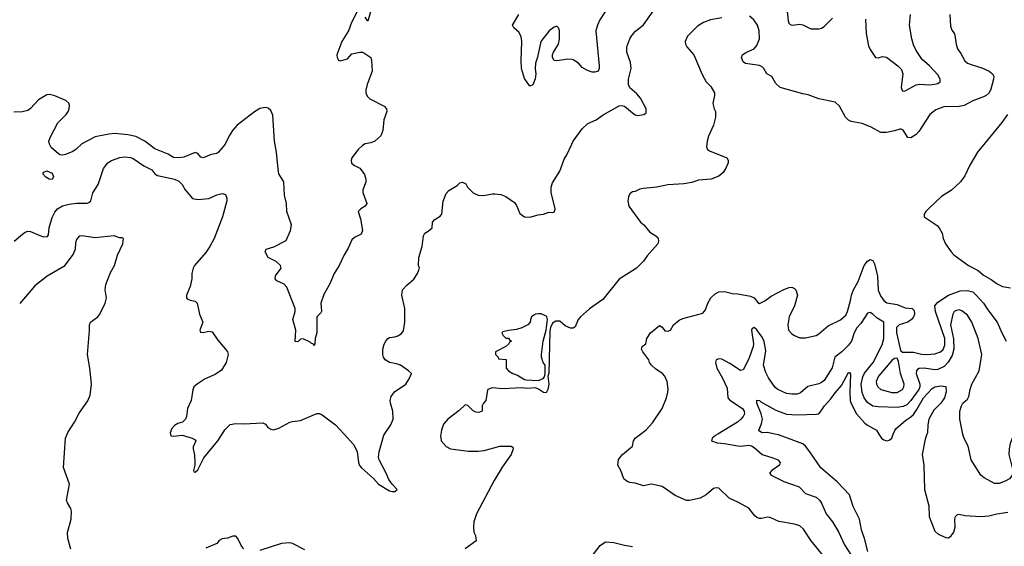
# Model space of a CAD drawing. Header units: inches. Extents: x 1473912 to 1647258, y 640388 to 773423.
# Tile 263 of 420: x 1505910 to 1513203, y 739169 to 743071. Entities that reach past the tile are written whole.
import ezdxf

# ---------------------------------------------------------------- set-up
doc = ezdxf.new("R2010")
doc.units = ezdxf.units.IN
doc.header["$MEASUREMENT"] = 0
for name, color, linetype in [('B5703', 7, 'Continuous'), ('B5704', 7, 'Continuous'), ('B5713', 7, 'Continuous'), ('B5714', 7, 'Continuous')]:
    doc.layers.add(name, color=color, linetype=linetype)

msp = doc.modelspace()

# ---------------------------------------------------------------- linework, layer by layer
at = {"layer": 'B5703', "color": 5}
for points, elevation in [([(1506288.4, 739148.4), (1506265.6, 739225.6), (1506265.2, 739270), (1506292.3, 739370), (1506292.7, 739430), (1506289, 739450), (1506264, 739490), (1506257.2, 739510), (1506279, 739630), (1506233.6, 739753.6), (1506249.2, 739970), (1506261.4, 740000)], 760), ([(1507027, 740000), (1507030, 739987.6), (1507050, 739985.1), (1507112.7, 739992.7), (1507188, 739970), (1507210, 739958), (1507214, 739950), (1507194.5, 739905.5), (1507194, 739890), (1507204.9, 739844.9), (1507208.2, 739790), (1507208, 739770), (1507197.2, 739730), (1507200.9, 739720.9), (1507210, 739717.2), (1507230, 739735.1), (1507275.1, 739824.9), (1507377.6, 739950), (1507409.8, 740000)], 740), ([(1508312.7, 740000), (1508382.6, 739922.6), (1508410.9, 739870.9), (1508418.9, 739790), (1508427.7, 739767.7), (1508442, 739750), (1508530, 739672), (1508568.7, 739628.7), (1508650, 739580.7), (1508670, 739575.1), (1508690, 739576), (1508706.8, 739590), (1508668.8, 739628.8), (1508644.2, 739664.2), (1508625.3, 739710), (1508572.2, 739810), (1508569.1, 739830), (1508572.6, 739870), (1508607.1, 739992.9), (1508611.8, 740000)], 740), ([(1509028.6, 740000), (1509026.8, 739990), (1509031, 739950), (1509068.1, 739908.1), (1509102, 739890), (1509233.7, 739873.7), (1509306.8, 739873.2), (1509350, 739878), (1509466, 739910), (1509550, 739911), (1509563.6, 739903.6), (1509566, 739890), (1509550.6, 739850), (1509485.1, 739754.9), (1509424.4, 739655.6), (1509292.7, 739410), (1509274.9, 739350), (1509270.5, 739310), (1509273.4, 739273.4), (1509286, 739250), (1509290.8, 739210), (1509208.8, 739151.2)], 760), ([(1507569.2, 739150), (1507553.2, 739170), (1507526.8, 739226.8), (1507510, 739244), (1507490, 739245.2), (1507450, 739229), (1507410, 739224), (1507388, 739212), (1507370, 739189.2), (1507290, 739154)], 760), ([(1508021.7, 739141.7), (1507930, 739189), (1507910, 739194), (1507850, 739189.2), (1507690, 739137.6)], 760)]:
    msp.add_lwpolyline(points, dxfattribs=dict(at, elevation=elevation))
at = {"layer": 'B5704', "color": 5}
for points, elevation in [([(1508410, 743132.3), (1508368.9, 743050), (1508344.9, 742990), (1508296.4, 742910), (1508265.5, 742830), (1508259.1, 742810), (1508261, 742790), (1508271, 742771), (1508287.3, 742767.3), (1508338.4, 742781.6), (1508370, 742818), (1508429.3, 742830.7), (1508450.7, 742830.7), (1508510, 742792), (1508516, 742770), (1508520.4, 742690), (1508484.4, 742590), (1508473.4, 742550), (1508474, 742530), (1508483.8, 742503.8), (1508503.8, 742483.8), (1508611, 742430), (1508626.8, 742410), (1508630.7, 742390), (1508607.7, 742330), (1508599.1, 742250), (1508584.9, 742210), (1508541, 742170), (1508510, 742158.4), (1508470, 742151.8), (1508450, 742139.5), (1508416.3, 742110), (1508370, 742048), (1508364.9, 742030), (1508368.7, 742008.7), (1508390, 741990.8), (1508430, 741970.7), (1508439.9, 741959.9), (1508464.7, 741924.7), (1508474.4, 741890), (1508473.3, 741866.7), (1508452.4, 741810), (1508452.2, 741790), (1508482, 741710), (1508470.3, 741689.7), (1508438, 741670), (1508418, 741650), (1508434.6, 741594.6), (1508450.3, 741509.7), (1508438.3, 741481.7), (1508390, 741458), (1508370, 741441.2), (1508342.5, 741377.5), (1508314.4, 741330), (1508277.1, 741250), (1508238.4, 741190), (1508206.6, 741113.4), (1508164.1, 741035.9), (1508141.5, 740970), (1508145.5, 740910), (1508140.5, 740899.5), (1508110.6, 740869.4), (1508110.4, 740750), (1508098.8, 740710), (1508096, 740670), (1508090, 740658), (1508086.8, 740666.8), (1508070, 740673.2), (1508062, 740682), (1508010, 740705.6), (1507990, 740702.9), (1507970, 740685.2), (1507950, 740686), (1507955.8, 740770), (1507934, 740850), (1507951.6, 740908.4), (1507949.8, 740930), (1507889.7, 741090), (1507870, 741112.3), (1507815.2, 741135.2), (1507801.3, 741150), (1507806.1, 741173.9), (1507846.3, 741230), (1507841.3, 741250), (1507810, 741279.7), (1507750, 741308.2), (1507728, 741350), (1507735.1, 741370), (1507791.5, 741388.5), (1507884.4, 741435.6), (1507916.9, 741510), (1507924.5, 741550), (1507889.5, 741650), (1507887, 741710), (1507871.8, 741770), (1507867, 741870), (1507830, 741929), (1507823.5, 741963.5), (1507812.3, 742090), (1507797.6, 742170), (1507785, 742365), (1507770, 742399.6), (1507750, 742414.7), (1507730, 742421.3), (1507690, 742412.3), (1507650, 742388.8), (1507521.1, 742290), (1507487.3, 742250), (1507461.3, 742210), (1507431, 742150), (1507383.6, 742090), (1507370, 742080.7), (1507328, 742072), (1507270, 742048.3), (1507252.4, 742052.4), (1507230, 742080.7), (1507210, 742087.8), (1507126.2, 742053.8), (1507090, 742047), (1507050, 742049), (1507010, 742074.5), (1506910, 742113.7), (1506837.7, 742170), (1506770, 742205.4), (1506710, 742218.8), (1506612.9, 742227.1), (1506570, 742223.7), (1506470, 742202.7), (1506370, 742151.7), (1506328.4, 742111.6), (1506304.6, 742095.4), (1506250, 742071.3), (1506230, 742066.6), (1506210, 742070.7), (1506196.5, 742076.5), (1506143.5, 742123.5), (1506129.8, 742149.8), (1506126.9, 742170), (1506137.2, 742202.8), (1506193.7, 742306.3), (1506255.1, 742370), (1506268.6, 742390), (1506276.8, 742410), (1506278, 742438), (1506273.7, 742453.7), (1506252.3, 742472.3), (1506170, 742506.3), (1506130, 742517.4), (1506110, 742514.5), (1506050, 742478.5), (1505990, 742412.8), (1505970, 742399.4), (1505930.7, 742389.3), (1505866, 742386)], 720), ([(1508508.4, 743130), (1508490, 743061.2), (1508470, 743089.3)], 720), ([(1510000, 742775.4), (1509970, 742779.6), (1509890, 742767.3), (1509869, 742770), (1509856, 742790), (1509858, 742810), (1509865.1, 742830), (1509901.1, 742890), (1509908.6, 742930), (1509908.4, 742990), (1509901.3, 743010), (1509890, 743022.4), (1509870, 743017.2), (1509831.6, 742990), (1509771.5, 742910), (1509745.3, 742794.7), (1509730.4, 742750), (1509728.4, 742708.4), (1509734, 742670), (1509727.9, 742632.1), (1509710, 742589), (1509690, 742579), (1509650, 742636), (1509627, 742710), (1509624.4, 742770), (1509628.9, 742910), (1509624.4, 742944.4), (1509610, 742977), (1509569.3, 743010), (1509560.9, 743030), (1509607, 743110)], 720), ([(1508611.8, 740000), (1508658.7, 740070), (1508677, 740110), (1508674, 740170), (1508657.1, 740230), (1508655.5, 740250), (1508661.3, 740278.7), (1508687.1, 740312.9), (1508771, 740370), (1508796, 740410), (1508811.3, 740450), (1508791.3, 740470), (1508730.5, 740510.5), (1508701.4, 740521.4), (1508650, 740530.8), (1508618, 740550), (1508606, 740570), (1508601, 740590), (1508598.8, 740630), (1508610, 740668), (1508621, 740690), (1508638, 740710), (1508650, 740717.2), (1508690, 740721.2), (1508710, 740729), (1508736.8, 740743.2), (1508753.7, 740766.3), (1508762, 740830), (1508762, 740930), (1508740.7, 741030), (1508746.8, 741070), (1508776.8, 741103.2), (1508830, 741149), (1508856, 741190), (1508870.8, 741230), (1508864.7, 741250), (1508866, 741310), (1508890.8, 741390), (1508901, 741470), (1508910.9, 741489.1), (1508936.8, 741503.2), (1508964.7, 741530), (1508967.7, 741570), (1508984, 741590), (1509024.4, 741615.6), (1509037.3, 741630), (1509047.7, 741727.7), (1509070, 741784), (1509090, 741805.2), (1509150, 741842), (1509170, 741862), (1509190, 741868), (1509214.6, 741854.6), (1509228, 741830), (1509270, 741788.7), (1509306, 741770), (1509348.9, 741768.9), (1509410, 741781.2), (1509430, 741781.2), (1509474.8, 741774.8), (1509510, 741761.2), (1509575.9, 741715.9), (1509590, 741695.3), (1509614.8, 741634.8), (1509650, 741609.4), (1509690, 741607.3), (1509750, 741624.5), (1509790.5, 741629.5), (1509830, 741644), (1509858, 741642), (1509872.7, 741647.3), (1509876, 741670), (1509847.6, 741790), (1509847.6, 741830), (1509856.5, 741863.5), (1509910.2, 741949.8), (1509942.7, 742037.3), (1509963.8, 742070), (1510000, 742147.8)], 740), ([(1505868.8, 741430), (1505930, 741483.1), (1505950, 741497.2), (1505970, 741503.5), (1505990, 741500.7), (1506072.1, 741467.9), (1506090, 741463.2), (1506115.1, 741464.9), (1506123.4, 741476.6), (1506128.9, 741530), (1506150, 741605.6), (1506170, 741645.4), (1506190, 741668.6), (1506227.1, 741692.9), (1506275.4, 741704.6), (1506332, 741712), (1506408.9, 741711.1), (1506423.1, 741716.9), (1506438, 741730), (1506452.1, 741787.9), (1506490.4, 741850), (1506531.5, 741968.5), (1506562, 742010), (1506591.2, 742028.8), (1506651, 742050), (1506690, 742054.2), (1506730, 742049.8), (1506750, 742043.9), (1506829.3, 741989.3), (1506890, 741958), (1506911.1, 741930), (1506930, 741917.1), (1507057.2, 741890), (1507090, 741875.1), (1507114, 741850), (1507136.3, 741810), (1507190, 741747.3), (1507230, 741739.6), (1507310, 741746.6), (1507370, 741772.7), (1507410, 741782.7), (1507435.1, 741775.1), (1507445.2, 741750), (1507443.7, 741730), (1507411.5, 741610), (1507349.6, 741450), (1507318.7, 741390), (1507290, 741347.3), (1507206, 741250), (1507196, 741230), (1507185.2, 741190), (1507185.2, 741150), (1507173.6, 741093.6), (1507146, 741030), (1507145.2, 741010), (1507150, 741004), (1507172, 740992), (1507210, 740985.2), (1507225.2, 740970), (1507241.2, 740890), (1507266, 740830), (1507244.5, 740770), (1507250, 740755.3), (1507270, 740754.5), (1507310, 740763.7), (1507337, 740757), (1507377.5, 740697.5), (1507435.3, 740630), (1507448.7, 740610), (1507454, 740590), (1507439.3, 740530), (1507404.8, 740475.2), (1507357.2, 740442.8), (1507285.2, 740410), (1507224, 740370), (1507201.2, 740350), (1507192.5, 740327.5), (1507179.3, 740250), (1507153.2, 740190), (1507146, 740130), (1507139, 740110), (1507115.3, 740090), (1507081.3, 740078.7), (1507056.4, 740063.6), (1507038.2, 740041.8), (1507024.7, 740010), (1507027, 740000)], 740), ([(1506261.4, 740000), (1506266.8, 740013.2), (1506316, 740090), (1506350, 740156), (1506413.8, 740246.2), (1506432.3, 740290), (1506440.9, 740370), (1506429.3, 740490), (1506412.3, 740590), (1506427, 740767), (1506426.6, 740810), (1506434, 740830), (1506488.7, 740870), (1506504, 740890), (1506544, 740970), (1506552.7, 741010), (1506542.7, 741070), (1506549.4, 741110), (1506582.5, 741197.5), (1506612.3, 741250), (1506634.2, 741325.8), (1506673.2, 741410), (1506678, 741450), (1506670, 741455.3), (1506650, 741455.3), (1506609, 741469), (1506470, 741456), (1506370.5, 741469.5), (1506350, 741466), (1506330, 741442), (1506323.4, 741416.6), (1506320.9, 741370), (1506306.6, 741333.4), (1506236.8, 741243.2), (1506113.4, 741170), (1506021.8, 741098.2), (1505910, 740967)], 760), ([(1510000, 740785.2), (1509990, 740785.2), (1509950, 740802.7), (1509910, 740838), (1509881.6, 740838.4), (1509858, 740822), (1509842.8, 740790), (1509836.7, 740763.3), (1509830.3, 740449.7), (1509822, 740430), (1509830.3, 740369.7), (1509822, 740330), (1509810, 740306), (1509790, 740308), (1509753.6, 740333.6), (1509730, 740342), (1509670, 740339), (1509630, 740344), (1509490, 740336), (1509410, 740343.7), (1509378, 740330), (1509375.3, 740324.7), (1509362, 740250), (1509344.7, 740230), (1509336, 740210), (1509336, 740170), (1509310, 740161.6), (1509290, 740162.4), (1509270, 740172.3), (1509230, 740213.2), (1509210, 740217.2), (1509165.1, 740174.9), (1509080.7, 740110), (1509050, 740074), (1509034, 740030), (1509028.6, 740000)], 760), ([(1507409.8, 740000), (1507430, 740031.5), (1507470, 740071), (1507510, 740078.7), (1507570, 740076.9), (1507710, 740083.7), (1507730, 740073.2), (1507749.2, 740050), (1507770, 740036), (1507790, 740032.3), (1507830, 740043.6), (1507910, 740088), (1507930, 740094.3), (1507990, 740100.7), (1508110, 740152.7), (1508130, 740152.7), (1508150, 740143.7), (1508250, 740069.6), (1508312.7, 740000)], 740)]:
    msp.add_lwpolyline(points, dxfattribs=dict(at, elevation=elevation))
for points, elevation in [([(1506150, 741887.6), (1506129.6, 741889.6), (1506104.5, 741904.5), (1506082, 741930), (1506090, 741942), (1506110, 741950.5), (1506150, 741933.4), (1506159.3, 741910)], 720), ([(1509750, 740892.3), (1509730.9, 740889.1), (1509702, 740870), (1509692.7, 740847.3), (1509692, 740830), (1509674, 740810), (1509630, 740788), (1509590, 740775.3), (1509530, 740768), (1509490, 740758), (1509482, 740750), (1509492, 740730), (1509510, 740712), (1509531.6, 740711.6), (1509538, 740698), (1509554, 740690), (1509538, 740682), (1509534, 740670), (1509510.9, 740649.1), (1509434, 740610), (1509434, 740590), (1509454, 740570), (1509458, 740558), (1509512.7, 740552.7), (1509514, 740490), (1509532, 740470), (1509562, 740450), (1509598, 740438), (1509650, 740404.7), (1509662, 740402), (1509750, 740398), (1509770, 740404.7), (1509788.4, 740411.6), (1509796.4, 740423.6), (1509802, 740450), (1509802, 740510), (1509788.7, 740530), (1509775.3, 740570), (1509775.3, 740590), (1509788.7, 740690), (1509809, 740770), (1509819, 740850), (1509815.3, 740870), (1509810, 740875.3), (1509771.9, 740891.9)], 760)]:
    msp.add_lwpolyline(points, close=True, dxfattribs=dict(at, elevation=elevation))
at = {"layer": 'B5713', "color": 5}
for points, elevation in [([(1511970, 738966.3), (1511773, 739210), (1511715.9, 739295.9), (1511690, 739319.7), (1511650, 739333.5), (1511533.7, 739353.7), (1511470, 739381.6), (1511450, 739385.6), (1511404.1, 739375.9), (1511390, 739375.6), (1511370, 739382.9), (1511354.9, 739394.9), (1511310, 739452), (1511234.3, 739494.3), (1511164.7, 739524.7), (1511090, 739599), (1511070, 739601.2), (1511050, 739596), (1510994, 739550), (1510950, 739524.7), (1510871.9, 739508.1), (1510850, 739507.6), (1510764.9, 739544.9), (1510670, 739612.7), (1510590, 739629.4), (1510530, 739616), (1510470, 739636), (1510430, 739641.2), (1510408.7, 739650), (1510384, 739670), (1510362, 739730), (1510341.2, 739770), (1510346.8, 739813.2), (1510375.3, 739850), (1510449, 739910), (1510457.2, 739950), (1510469.2, 739970), (1510508.2, 740000)], 760), ([(1511080.6, 740000), (1511064.4, 739990), (1511040.5, 739970), (1511034.5, 739950), (1511075.3, 739935.3), (1511130, 739931.1), (1511230, 739913.2), (1511250, 739911), (1511310, 739917.2), (1511330, 739912.5), (1511350, 739901.7), (1511410, 739848.8), (1511490, 739825.3), (1511525.6, 739810), (1511542.4, 739790), (1511538, 739770), (1511480.5, 739730), (1511465.1, 739710), (1511476.1, 739696.1), (1511570, 739649), (1511684.5, 739610), (1511730, 739559.6), (1511810, 739532.4), (1511834.8, 739510), (1511850, 739487.3), (1511884.5, 739410), (1511929.9, 739349.9), (1511975.9, 739275.9), (1512018.9, 739178.9), (1512064.4, 739110)], 740), ([(1512192, 739130), (1512167.2, 739227.2), (1512145, 739290), (1512129.8, 739370), (1512084.3, 739464.3), (1512055.7, 739550), (1511965.7, 739645.7), (1511844.5, 739750), (1511762.7, 739870), (1511730, 739910.9), (1511710, 739927.8), (1511530, 739994), (1511504.1, 740000)], 720), ([(1512274.8, 740000), (1512293.7, 739970), (1512310, 739956.9), (1512330, 739950.3), (1512350, 739954.3), (1512370, 739970.4), (1512381.1, 740000)], 720), ([(1512630.6, 740000), (1512616.2, 739963.8), (1512595.2, 739850), (1512607.2, 739770), (1512613.4, 739590), (1512644.7, 739470), (1512646.7, 739390), (1512690, 739280.5), (1512710, 739261.6), (1512730, 739250.5), (1512770, 739234.9), (1512790, 739232.7), (1512810, 739245.5), (1512830, 739274.8), (1512838.9, 739310), (1512836.3, 739370), (1512842.4, 739390), (1512856.6, 739403.4), (1512870, 739408.2), (1512910, 739397.6), (1513030, 739390.3), (1513090, 739395.6), (1513148.7, 739410), (1513230, 739422)], 720), ([(1513280.2, 740000), (1513264.7, 739975.3), (1513247.6, 739930), (1513239.1, 739890), (1513237, 739850), (1513265.4, 739730), (1513265.6, 739710), (1513258.4, 739690), (1513241.2, 739670), (1513210, 739650.6), (1513164.7, 739635.3), (1513130, 739634.9), (1513055.2, 739675.2), (1513030, 739694.9), (1512957.4, 739810), (1512936.3, 739910), (1512906.9, 739966.9), (1512897.3, 739997.3), (1512896.8, 740000)], 740), ([(1510159.3, 739110), (1510210, 739174.4), (1510250, 739201.3), (1510310, 739198), (1510390, 739176.4), (1510450, 739168)], 760)]:
    msp.add_lwpolyline(points, dxfattribs=dict(at, elevation=elevation))
at = {"layer": 'B5714', "color": 5}
for points, elevation in [([(1510350, 743293.3), (1510207.9, 743070), (1510189.1, 743030), (1510178, 742990), (1510202.4, 742730), (1510202, 742710), (1510194.8, 742690), (1510170, 742682.9), (1510150, 742682.9), (1510115.3, 742695.3), (1510077, 742717), (1510049.2, 742750), (1510010, 742774), (1510000, 742775.4)], 720), ([(1510000, 742147.8), (1510010.4, 742170), (1510076.7, 742263.3), (1510118, 742302), (1510179.1, 742330), (1510233.3, 742366.7), (1510350, 742433.1), (1510370, 742435.8), (1510391.2, 742431.2), (1510450, 742381.6), (1510470, 742367.3), (1510490, 742360.7), (1510532.3, 742367.7), (1510550, 742382), (1510550.4, 742410), (1510508.4, 742490), (1510481.3, 742521.3), (1510430, 742565.3), (1510418.8, 742590), (1510418.9, 742630), (1510440.3, 742710), (1510433.7, 742753.7), (1510406.7, 742830), (1510407.2, 742870), (1510430.3, 742930), (1510444.8, 742955.2), (1510472.8, 742987.2), (1510530, 743033.6), (1510656.4, 743210)], 740), ([(1511582.8, 743250), (1511602.4, 743062.4), (1511606.2, 743046.2), (1511616.2, 743036.2), (1511631.1, 743031.1), (1511690, 743037.2), (1511710, 743033.3), (1511770, 743004.2), (1511830, 743004.2), (1511850, 743009.6), (1511870, 743022), (1511930, 743082)], 740), ([(1511110, 743086.2), (1511026, 743070), (1510974.8, 743050), (1510930, 743024.5), (1510858, 742950), (1510840.5, 742910), (1510842, 742890), (1510850.8, 742870), (1510904.9, 742810), (1510964.9, 742664.9), (1510996, 742610), (1511030, 742576), (1511056.3, 742530), (1511057.3, 742510), (1511044.9, 742450), (1511054, 742410), (1511064, 742390), (1511064.9, 742350), (1511050.4, 742289.6), (1511012.7, 742207.3), (1511002.4, 742170), (1510998.4, 742130), (1511005.5, 742110), (1511019.9, 742099.9), (1511148.5, 742048.5), (1511159.1, 742030), (1511157.1, 742010), (1511141.3, 741970), (1511120, 741940), (1511090, 741911.5), (1511031.1, 741888.9), (1510937.5, 741882.5), (1510890, 741864.7), (1510830, 741855.1), (1510710, 741847.6), (1510630, 741829.5), (1510530, 741821.2), (1510504, 741816), (1510470, 741798), (1510450, 741795.3), (1510430, 741782), (1510420.4, 741759.6), (1510415.5, 741730), (1510423, 741690), (1510508.5, 741570), (1510532.7, 741550), (1510578, 741498), (1510615.6, 741475.6), (1510636.1, 741456.1), (1510640.7, 741450), (1510642, 741430), (1510636.3, 741410), (1510557.4, 741322.6), (1510530, 741282.7), (1510478.8, 741230), (1510350, 741149.3), (1510230, 740998), (1510131.7, 740928.3), (1510064, 740870), (1510047.7, 740850), (1510024.9, 740795.1), (1510010, 740785.2), (1510000, 740785.2)], 760), ([(1512801.1, 743110), (1512804.6, 743024.6), (1512814, 742994), (1512831.8, 742971.8), (1512837.3, 742957.3), (1512846, 742890), (1512856.1, 742856.1), (1512881.3, 742821.3), (1512910, 742766.8), (1512931, 742750), (1512958.6, 742738.6), (1513035.8, 742715.8), (1513090.7, 742690), (1513117.1, 742670), (1513126.7, 742650), (1513123.6, 742630), (1513103.6, 742556.4), (1513090.2, 742530), (1513068.9, 742510), (1513050, 742499.4), (1512970, 742469.2), (1512905.5, 742434.5), (1512870, 742427.6), (1512754.6, 742425.4), (1512695.8, 742404.2), (1512651.4, 742368.6), (1512570, 742242.9), (1512550, 742221.6), (1512510, 742195.1), (1512490, 742199.3), (1512453.4, 742253.4), (1512439.5, 742259.5), (1512430, 742260.9), (1512390, 742247.3), (1512330, 742236.2), (1512290, 742236.2), (1512216.1, 742276.1), (1512150, 742302), (1512070, 742318), (1512050, 742326), (1512026.6, 742350), (1511982.4, 742430), (1511950, 742459.7), (1511830, 742484.2), (1511750, 742515.6), (1511710, 742522.9), (1511542, 742570), (1511510, 742599), (1511481.2, 742650), (1511445.2, 742670), (1511422.7, 742710), (1511410, 742722.7), (1511390, 742732.3), (1511287.6, 742747.6), (1511270, 742759), (1511257.2, 742790), (1511264, 742810), (1511290, 742827.3), (1511350, 742855.5), (1511370, 742879.1), (1511389.7, 742930), (1511388.4, 742990), (1511375.4, 743030), (1511348.2, 743070), (1511316.4, 743096.4)], 760), ([(1512174.7, 743074.7), (1512179.8, 742970), (1512198.2, 742878.2), (1512209.8, 742849.8), (1512249.2, 742790), (1512270, 742789), (1512301.6, 742798.4), (1512330, 742793), (1512415.8, 742730), (1512442.3, 742702.3), (1512451.9, 742670), (1512439.6, 742570), (1512450, 742541.2), (1512470, 742543.7), (1512550, 742589.7), (1512574.1, 742594.1), (1512649.7, 742589.7), (1512687.4, 742592.6), (1512710, 742598.4), (1512727.3, 742610), (1512728.4, 742630), (1512710, 742663.8), (1512649.2, 742729.2), (1512596, 742776), (1512550, 742843.6), (1512530, 742886), (1512517.5, 742930), (1512502, 743030), (1512509.2, 743110)], 740), ([(1513227.7, 742370), (1513185.5, 742310), (1513003.8, 742090), (1512946.9, 741993.1), (1512910, 741913.2), (1512878.4, 741870), (1512811.5, 741808.5), (1512738.8, 741761.2), (1512646, 741674), (1512622.8, 741650), (1512611, 741630), (1512611, 741610), (1512706.2, 741546.2), (1512720.7, 741530), (1512742, 741490), (1512750.7, 741450), (1512767.3, 741410), (1512810.6, 741350), (1512830.7, 741330), (1512938.8, 741250), (1513010, 741212.9), (1513050, 741178.6), (1513106.7, 741146.7), (1513150, 741112.8), (1513190, 741095.3), (1513250, 741084)], 780), ([(1510508.2, 740000), (1510550, 740032.2), (1510596.3, 740083.7), (1510670, 740191), (1510701.6, 740270), (1510711.8, 740310), (1510713.8, 740333.8), (1510707, 740390), (1510689.5, 740430), (1510672.7, 740450), (1510621.1, 740481.1), (1510589.2, 740510), (1510575.1, 740530), (1510569.2, 740550), (1510526, 740610), (1510517.2, 740630), (1510522, 740650), (1510548, 740670), (1510555.3, 740710), (1510582.7, 740750), (1510650, 740804.7), (1510670, 740792), (1510690, 740766), (1510710, 740762.8), (1510730, 740771.3), (1510752.3, 740810), (1510794.3, 740845.7), (1510822.6, 740857.4), (1510970, 740896.3), (1510990, 740921), (1511007.3, 740970), (1511029.8, 741010.2), (1511061.4, 741038.6), (1511090, 741053.7), (1511130, 741057.6), (1511190, 741042), (1511230, 741040.5), (1511322.3, 741022.3), (1511350.6, 741010), (1511376.7, 740976.7), (1511390, 740968.4), (1511430, 740987.9), (1511476.5, 741023.5), (1511570, 741072.2), (1511610, 741086.7), (1511630, 741088.4), (1511650, 741080.5), (1511659.3, 741070), (1511671.6, 741030), (1511649, 740950), (1511610, 740869), (1511601.1, 740810), (1511606, 740770), (1511630, 740744), (1511650, 740730.7), (1511690, 740714), (1511730, 740713.4), (1511810, 740730.4), (1511830, 740742.4), (1511898, 740802), (1511990, 740846.4), (1512030, 740881.6), (1512042.3, 740910), (1512064.8, 740990), (1512071.2, 741030), (1512085.5, 741070), (1512121.8, 741130), (1512165, 741250), (1512190, 741280.7), (1512210, 741293.1), (1512230, 741287.2), (1512243.1, 741263.1), (1512264, 741170), (1512270, 741067.7), (1512285.5, 741025.5), (1512310, 740991.5), (1512333.6, 740973.6), (1512410, 740959.6), (1512470, 740935.1), (1512521, 740930), (1512536, 740916), (1512537.2, 740890), (1512530.2, 740870), (1512515.2, 740850), (1512488.7, 740830), (1512424.6, 740810), (1512403.9, 740790), (1512404.7, 740750), (1512431.3, 740631.3), (1512436.4, 740616.4), (1512448.5, 740608.5), (1512530, 740607.8), (1512590, 740592.1), (1512630.1, 740590.1), (1512690, 740596.4), (1512730, 740610.8), (1512750, 740626.3), (1512761.7, 740658.3), (1512762.6, 740710), (1512694.9, 740910), (1512689.8, 740950), (1512710, 740977.8), (1512789.5, 741030.5), (1512877.6, 741062.4), (1512930, 741065), (1512970, 741053.8), (1512995.8, 741030), (1513049.2, 740970), (1513080.9, 740920.9), (1513151.5, 740830), (1513185.2, 740750), (1513218, 740690)], 760), ([(1512896.8, 740000), (1512874.6, 740110), (1512874.6, 740170), (1512885.3, 740210), (1512897.1, 740230), (1512930, 740259.5), (1512940.8, 740279.2), (1512950.2, 740330), (1512963.2, 740370), (1513016.3, 740470), (1513037.7, 740590), (1513009.4, 740709.4), (1512963.5, 740830), (1512930, 740881.8), (1512890, 740913.6), (1512870, 740920.2), (1512850, 740917.5), (1512831.5, 740908.5), (1512821.1, 740890), (1512804, 740810), (1512826.5, 740706.5), (1512828.7, 740630), (1512816.8, 740583.2), (1512787.6, 740532.4), (1512758.8, 740501.2), (1512710, 740478), (1512690, 740475.7), (1512609.9, 740490.1), (1512573.3, 740486.7), (1512561, 740479), (1512553.3, 740470), (1512550.5, 740450), (1512578.5, 740370), (1512577.6, 740350), (1512569.1, 740330), (1512510, 740248.8), (1512481.8, 740218.2), (1512455, 740205), (1512410, 740198.2), (1512270, 740201.6), (1512230, 740206.4), (1512190, 740234), (1512165.4, 740270), (1512149.7, 740309.7), (1512143.2, 740370), (1512154.9, 740425.1), (1512169, 740451), (1512232.3, 740530), (1512298.5, 740661.5), (1512310.5, 740710), (1512310.8, 740830.8), (1512260.6, 740860.6), (1512230, 740888.9), (1512210, 740900.3), (1512190, 740895.8), (1512140.7, 740819.3), (1512110, 740787.3), (1512091.6, 740750), (1512071.1, 740690), (1512050, 740658.6), (1512001.2, 740610), (1511949.2, 740570.8), (1511928.9, 740491.1), (1511870, 740397.7), (1511850, 740381.8), (1511830, 740373.2), (1511747.3, 740352.7), (1511695, 740305), (1511670, 740295.6), (1511630, 740295.6), (1511590, 740302), (1511525.5, 740330), (1511505.8, 740345.8), (1511456.7, 740416.7), (1511436.5, 740456.5), (1511420.1, 740510), (1511437, 740617), (1511425.8, 740685.8), (1511410, 740719.3), (1511370, 740772.7), (1511350, 740790.3), (1511337, 740783), (1511329.8, 740770), (1511345.4, 740670), (1511343.2, 740650), (1511310, 740557.1), (1511270, 740475.5), (1511250, 740472.2), (1511170, 740524.6), (1511110, 740554.6), (1511090, 740558.4), (1511069.3, 740550), (1511064.5, 740530), (1511074.5, 740490), (1511115.9, 740415.9), (1511150, 740340.9), (1511156.4, 740270), (1511170.8, 740250.8), (1511264, 740190), (1511276.4, 740170), (1511279.2, 740150), (1511269.8, 740130), (1511252, 740110), (1511226.6, 740090), (1511080.6, 740000)], 740), ([(1511504.1, 740000), (1511450, 740012.6), (1511408.7, 740010), (1511390, 740021.2), (1511386, 740030), (1511404.7, 740075.3), (1511411.6, 740110), (1511402.2, 740150), (1511370, 740229.6), (1511370, 740250.6), (1511390, 740250.2), (1511399.8, 740239.8), (1511510, 740177.4), (1511590, 740148.8), (1511670, 740143), (1511810, 740147.2), (1511828.8, 740151.2), (1511848.1, 740171.9), (1511871.1, 740210), (1511919.4, 740260.6), (1511950, 740305.2), (1511998.5, 740361.5), (1512050, 740456.4), (1512055.8, 740455.8), (1512064.9, 740444.9), (1512058.4, 740310), (1512061.5, 740250), (1512067.9, 740227.9), (1512107.8, 740150), (1512170, 740081.2), (1512190, 740065.6), (1512256, 740030), (1512274.8, 740000)], 720), ([(1512381.1, 740000), (1512391.8, 740028.2), (1512400.6, 740039.4), (1512475.2, 740104.8), (1512511.8, 740128.2), (1512530, 740145.9), (1512556.6, 740183.4), (1512606, 740270), (1512670, 740337.3), (1512690, 740350.3), (1512730, 740357.7), (1512770, 740354), (1512772.6, 740312.6), (1512760.2, 740270), (1512733.4, 740230), (1512681.9, 740178.1), (1512644.6, 740110), (1512636.3, 740070), (1512634.5, 740010), (1512630.6, 740000)], 720)]:
    msp.add_lwpolyline(points, dxfattribs=dict(at, elevation=elevation))
at = {"layer": 'B5714', "color": 5, "elevation": 760}
msp.add_lwpolyline([(1512410, 740562.7), (1512390, 740560.5), (1512370, 740546), (1512272, 740430), (1512254.4, 740390), (1512256.9, 740370), (1512265.8, 740350), (1512290, 740331.6), (1512370, 740309.5), (1512410, 740309.3), (1512448.2, 740331.8), (1512459.3, 740350), (1512460.7, 740370), (1512435.4, 740450), (1512419.5, 740539.5)], close=True, dxfattribs=at)

doc.saveas('drawing.dxf')
